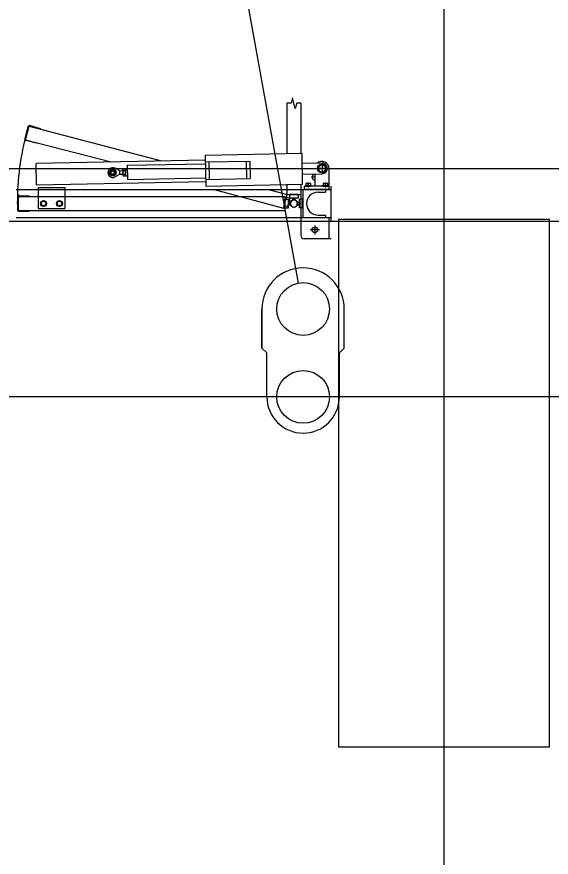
# Model space of a CAD drawing. Extents: x -264222 to -263592, y -1242345 to -1242048.
# Drawn here: x -263870.682 to -263869.163, y -1242089.267 to -1242086.876 of the extents above; entities that cross this region are included whole.
import ezdxf

# ---------------------------------------------------------------- set-up
doc = ezdxf.new("R2010")
doc.units = 0
doc.layers.add('HESCON_OSI_STAVBY_KFA', color=7, linetype='Continuous')
doc.layers.add('KFA_2D_SITUACIA_DSP', color=7, linetype='Continuous')

msp = doc.modelspace()

# ---------------------------------------------------------------- linework, layer by layer
at = {"layer": 'HESCON_OSI_STAVBY_KFA'}
for p, q in [((-263869.4678, -1242083.2372), (-263869.4678, -1242246.7072)), ((-263792.6528, -1242087.9572), (-263911.5228, -1242087.9572))]:
    msp.add_line(p, q, dxfattribs=at)
at = {"layer": 'KFA_2D_SITUACIA_DSP'}
for p, q in [((-263869.8811, -1242087.6334), (-263871.0197, -1242081.332)), ((-263869.898, -1242087.1066), (-263869.902, -1242087.1216)), ((-263869.89, -1242087.1366), (-263869.898, -1242087.1066)), ((-263869.914, -1242087.1216), (-263869.914, -1242087.2657)), ((-263869.902, -1242087.1216), (-263869.914, -1242087.1216)), ((-263869.8859, -1242087.1216), (-263869.89, -1242087.1366)), ((-263869.874, -1242087.1216), (-263869.8859, -1242087.1216)), ((-263869.874, -1242087.1216), (-263869.874, -1242087.265)), ((-263870.6583, -1242087.2232), (-263870.649, -1242087.1884)), ((-263870.6569, -1242087.2256), (-263870.6465, -1242087.187)), ((-263870.6465, -1242087.187), (-263870.2699, -1242087.2858)), ((-263870.6441, -1242087.1856), (-263870.6151, -1242087.1933)), ((-263870.6151, -1242087.1933), (-263870.6156, -1242087.1953)), ((-263870.6569, -1242087.2256), (-263870.4138, -1242087.2887)), ((-263870.6265, -1242087.2358), (-263870.6555, -1242087.2281)), ((-263870.626, -1242087.2339), (-263870.6265, -1242087.2358)), ((-263870.1455, -1242087.2834), (-263870.6264, -1242087.2929)), ((-263869.8708, -1242087.2649), (-263870.1458, -1242087.2704)), ((-263870.1458, -1242087.2704), (-263870.144, -1242087.3573)), ((-263870.1454, -1242087.2889), (-263870.0194, -1242087.2864)), ((-263870.0194, -1242087.2864), (-263870.0184, -1242087.3363)), ((-263869.8691, -1242087.3519), (-263869.8708, -1242087.2649)), ((-263870.6252, -1242087.3539), (-263870.6264, -1242087.2929)), ((-263870.389, -1242087.3137), (-263870.4024, -1242087.3067)), ((-263870.3809, -1242087.3101), (-263870.3801, -1242087.3087)), ((-263870.3809, -1242087.3101), (-263870.3805, -1242087.327)), ((-263870.3801, -1242087.3087), (-263870.3737, -1242087.3086)), ((-263870.3729, -1242087.3099), (-263870.3737, -1242087.3086)), ((-263870.3729, -1242087.3084), (-263870.3679, -1242087.3083)), ((-263870.3729, -1242087.3084), (-263870.3725, -1242087.3284)), ((-263870.3729, -1242087.3099), (-263870.3725, -1242087.3269)), ((-263870.3681, -1242087.2983), (-263870.1453, -1242087.2939)), ((-263870.3681, -1242087.2983), (-263870.3673, -1242087.3383)), ((-263870.1354, -1242087.2887), (-263870.1344, -1242087.3386)), ((-263870.0294, -1242087.2865), (-263870.0284, -1242087.3365)), ((-263869.8143, -1242087.2923), (-263869.8703, -1242087.2934)), ((-263869.7984, -1242087.3073), (-263869.8296, -1242087.3073)), ((-263869.8242, -1242087.3014), (-263869.814, -1242087.2955)), ((-263869.8242, -1242087.3132), (-263869.8242, -1242087.3014)), ((-263869.814, -1242087.2917), (-263869.814, -1242087.3229)), ((-263869.814, -1242087.2955), (-263869.8038, -1242087.3014)), ((-263869.8038, -1242087.3014), (-263869.8038, -1242087.3132)), ((-263869.794, -1242087.3573), (-263869.794, -1242087.3073)), ((-263870.3888, -1242087.3237), (-263870.4019, -1242087.3312)), ((-263870.389, -1242087.3137), (-263870.3808, -1242087.3135)), ((-263870.3888, -1242087.3237), (-263870.389, -1242087.3137)), ((-263870.3888, -1242087.3237), (-263870.3806, -1242087.3235)), ((-263870.3805, -1242087.327), (-263870.3797, -1242087.3283)), ((-263870.38, -1242087.3136), (-263870.3736, -1242087.3135)), ((-263870.3798, -1242087.3234), (-263870.3734, -1242087.3233)), ((-263870.3797, -1242087.3283), (-263870.3733, -1242087.3282)), ((-263870.3725, -1242087.3269), (-263870.3733, -1242087.3282)), ((-263870.3725, -1242087.3284), (-263870.3675, -1242087.3283)), ((-263870.3673, -1242087.3383), (-263870.1445, -1242087.3338)), ((-263869.8697, -1242087.3234), (-263869.8137, -1242087.3223)), ((-263869.834, -1242087.3323), (-263869.8441, -1242087.3323)), ((-263869.8345, -1242087.3227), (-263869.8345, -1242087.3419)), ((-263869.834, -1242087.3573), (-263869.834, -1242087.3227)), ((-263869.814, -1242087.319), (-263869.8242, -1242087.3132)), ((-263869.8038, -1242087.3132), (-263869.814, -1242087.319)), ((-263870.6252, -1242087.3539), (-263870.1443, -1242087.3443)), ((-263870.1444, -1242087.3388), (-263870.0184, -1242087.3363)), ((-263870.144, -1242087.3573), (-263869.8691, -1242087.3519)), ((-263869.914, -1242087.3528), (-263869.914, -1242087.3818)), ((-263869.8745, -1242087.352), (-263869.8745, -1242087.3673)), ((-263869.874, -1242087.352), (-263869.874, -1242087.3818)), ((-263869.8635, -1242087.3673), (-263869.8635, -1242087.3573)), ((-263869.7935, -1242087.3573), (-263869.8635, -1242087.3573)), ((-263869.8614, -1242087.3555), (-263869.8446, -1242087.3555)), ((-263869.8614, -1242087.3555), (-263869.8614, -1242087.3573)), ((-263869.8614, -1242087.3573), (-263869.8446, -1242087.3573)), ((-263869.8462, -1242087.35), (-263869.8598, -1242087.35)), ((-263869.8598, -1242087.35), (-263869.8598, -1242087.3555)), ((-263869.8598, -1242087.3555), (-263869.8462, -1242087.3555)), ((-263869.853, -1242087.3474), (-263869.853, -1242087.3618)), ((-263869.853, -1242087.3555), (-263869.853, -1242087.3509)), ((-263869.8462, -1242087.3555), (-263869.8462, -1242087.35)), ((-263869.8446, -1242087.3555), (-263869.8446, -1242087.3573)), ((-263869.8124, -1242087.3555), (-263869.7956, -1242087.3555)), ((-263869.8124, -1242087.3555), (-263869.8124, -1242087.3573)), ((-263869.8124, -1242087.3573), (-263869.7956, -1242087.3573)), ((-263869.7972, -1242087.35), (-263869.8108, -1242087.35)), ((-263869.8108, -1242087.35), (-263869.8108, -1242087.3555)), ((-263869.8108, -1242087.3555), (-263869.7972, -1242087.3555)), ((-263869.804, -1242087.3474), (-263869.804, -1242087.3618)), ((-263869.804, -1242087.3555), (-263869.804, -1242087.3509)), ((-263869.7972, -1242087.3555), (-263869.7972, -1242087.35)), ((-263869.7956, -1242087.3555), (-263869.7956, -1242087.3573)), ((-263869.7935, -1242087.3673), (-263869.7935, -1242087.3573)), ((-263869.7885, -1242087.4573), (-263869.7885, -1242087.3573)), ((-263870.683, -1242087.3673), (-263869.7885, -1242087.3673)), ((-263870.6762, -1242087.3903), (-263870.6762, -1242087.3813)), ((-263870.6205, -1242087.3613), (-263870.6205, -1242087.3673)), ((-263870.6205, -1242087.3613), (-263870.5455, -1242087.3613)), ((-263870.6205, -1242087.3673), (-263870.6205, -1242087.4213)), ((-263870.5455, -1242087.3613), (-263870.5455, -1242087.3673)), ((-263870.5455, -1242087.3673), (-263870.5455, -1242087.4213)), ((-263870.1205, -1242087.3673), (-263869.9238, -1242087.42)), ((-263869.966, -1242087.3673), (-263869.9134, -1242087.3813)), ((-263869.9238, -1242087.42), (-263869.9134, -1242087.3813)), ((-263869.914, -1242087.3818), (-263869.874, -1242087.3818)), ((-263869.8815, -1242087.3818), (-263869.9065, -1242087.3818)), ((-263869.9065, -1242087.3818), (-263869.9065, -1242087.3918)), ((-263869.8815, -1242087.3818), (-263869.8815, -1242087.3918)), ((-263869.8745, -1242087.3673), (-263869.8745, -1242087.4473)), ((-263869.8685, -1242087.3673), (-263869.8685, -1242087.4473)), ((-263869.7935, -1242087.3673), (-263869.8635, -1242087.3673)), ((-263869.8255, -1242087.3748), (-263869.8045, -1242087.3748)), ((-263869.8045, -1242087.3673), (-263869.8045, -1242087.3748)), ((-263870.68, -1242087.3893), (-263870.68, -1242087.4253)), ((-263870.678, -1242087.3873), (-263869.9195, -1242087.3873)), ((-263870.678, -1242087.3873), (-263870.678, -1242087.4273)), ((-263870.676, -1242087.3853), (-263870.646, -1242087.3853)), ((-263870.6609, -1242087.3843), (-263870.6609, -1242087.3873)), ((-263870.646, -1242087.3853), (-263870.646, -1242087.3873)), ((-263870.6094, -1242087.4005), (-263870.6133, -1242087.4073)), ((-263870.6015, -1242087.4005), (-263870.6094, -1242087.4005)), ((-263870.5976, -1242087.4073), (-263870.6015, -1242087.4005)), ((-263870.5644, -1242087.4005), (-263870.5683, -1242087.4073)), ((-263870.5565, -1242087.4005), (-263870.5644, -1242087.4005)), ((-263870.5526, -1242087.4073), (-263870.5565, -1242087.4005)), ((-263869.9195, -1242087.3873), (-263869.9195, -1242087.4273)), ((-263869.9195, -1242087.3948), (-263869.9095, -1242087.3948)), ((-263869.9195, -1242087.4198), (-263869.9195, -1242087.3948)), ((-263869.9154, -1242087.3886), (-263869.9057, -1242087.3912)), ((-263869.9057, -1242087.3912), (-263869.9122, -1242087.4153)), ((-263869.9095, -1242087.4198), (-263869.9095, -1242087.3948)), ((-263869.9095, -1242087.4063), (-263869.8999, -1242087.3992)), ((-263869.9087, -1242087.4023), (-263869.9092, -1242087.4042)), ((-263869.9092, -1242087.4042), (-263869.9018, -1242087.4135)), ((-263869.8976, -1242087.398), (-263869.9087, -1242087.4023)), ((-263869.8815, -1242087.3918), (-263869.9065, -1242087.3918)), ((-263869.895, -1242087.3918), (-263869.902, -1242087.4013)), ((-263869.893, -1242087.3918), (-263869.895, -1242087.3918)), ((-263869.8859, -1242087.4013), (-263869.893, -1242087.3918)), ((-263869.888, -1242087.3992), (-263869.8785, -1242087.4063)), ((-263869.8685, -1242087.3948), (-263869.8785, -1242087.3948)), ((-263869.8785, -1242087.4198), (-263869.8785, -1242087.3948)), ((-263869.8685, -1242087.4198), (-263869.8685, -1242087.3948)), ((-263870.678, -1242087.4273), (-263869.9195, -1242087.4273)), ((-263870.676, -1242087.4293), (-263870.646, -1242087.4293)), ((-263870.646, -1242087.4273), (-263870.646, -1242087.4293)), ((-263870.6205, -1242087.4213), (-263870.5455, -1242087.4213)), ((-263870.6133, -1242087.4073), (-263870.6094, -1242087.4141)), ((-263870.6094, -1242087.4141), (-263870.6015, -1242087.4141)), ((-263870.6015, -1242087.4141), (-263870.5976, -1242087.4073)), ((-263870.5683, -1242087.4073), (-263870.5644, -1242087.4141)), ((-263870.5644, -1242087.4141), (-263870.5565, -1242087.4141)), ((-263870.5565, -1242087.4141), (-263870.5526, -1242087.4073)), ((-263869.9218, -1242087.4127), (-263869.9122, -1242087.4153)), ((-263869.9195, -1242087.4198), (-263869.9095, -1242087.4198)), ((-263869.9095, -1242087.4083), (-263869.9095, -1242087.4063)), ((-263869.8999, -1242087.4153), (-263869.9095, -1242087.4083)), ((-263869.8785, -1242087.4083), (-263869.888, -1242087.4153)), ((-263869.8785, -1242087.4063), (-263869.8785, -1242087.4083)), ((-263869.8685, -1242087.4198), (-263869.8785, -1242087.4198)), ((-263870.683, -1242087.4473), (-263869.7885, -1242087.4473)), ((-263869.8745, -1242087.4473), (-263869.8745, -1242087.4973)), ((-263869.8255, -1242087.4398), (-263869.8045, -1242087.4398)), ((-263869.8045, -1242087.4398), (-263869.8045, -1242087.4473)), ((-263869.7945, -1242087.4473), (-263869.7945, -1242087.5073)), ((-263869.1677, -1242087.4523), (-263869.7677, -1242087.4523)), ((-263869.7677, -1242087.4523), (-263869.7677, -1242088.9523)), ((-263869.1677, -1242088.9523), (-263869.1677, -1242087.4523)), ((-263894.5809, -1242087.4572), (-263809.3546, -1242087.4572)), ((-263869.8345, -1242087.4693), (-263869.8345, -1242087.4953)), ((-263869.8215, -1242087.4823), (-263869.8475, -1242087.4823)), ((-263869.7885, -1242087.5073), (-263869.8645, -1242087.5073)), ((-263869.9848, -1242087.7072), (-263869.9848, -1242087.8182)), ((-263869.9848, -1242087.8182), (-263869.9848, -1242087.7072)), ((-263869.7508, -1242087.8182), (-263869.7508, -1242087.7072)), ((-263869.9708, -1242087.8322), (-263869.9848, -1242087.8182)), ((-263869.9708, -1242087.9572), (-263869.9708, -1242087.8322)), ((-263869.7648, -1242087.8322), (-263869.7508, -1242087.8182)), ((-263869.7648, -1242087.9572), (-263869.7648, -1242087.8322)), ((-263869.7677, -1242088.9523), (-263869.1677, -1242088.9523))]:
    msp.add_line(p, q, dxfattribs=at)
msp.add_lwpolyline([(-263794.8928, -1242227.3822), (-263808.9678, -1242241.4572), (-263894.9678, -1242241.4572), (-263909.0428, -1242227.3822), (-263909.0428, -1242196.3327), (-263914.1428, -1242196.3327), (-263914.1428, -1242132.4327), (-263909.0428, -1242132.4327), (-263909.0428, -1242101.3822), (-263894.9678, -1242087.3072), (-263808.9678, -1242087.3072), (-263794.8928, -1242101.3822), (-263794.8928, -1242227.3822)], dxfattribs=at)
for centre, radius in [((-263870.4089, -1242087.3191), 0.00952), ((-263869.814, -1242087.3073), 0.0126), ((-263869.814, -1242087.3073), 0.0102), ((-263870.4089, -1242087.3191), 0.00645), ((-263870.4089, -1242087.3191), 0.005), ((-263870.6055, -1242087.4073), 0.0084), ((-263870.6055, -1242087.4073), 0.0068), ((-263870.5605, -1242087.4073), 0.0084), ((-263870.5605, -1242087.4073), 0.0068), ((-263869.8345, -1242087.4823), 0.008), ((-263869.8678, -1242087.7072), 0.075), ((-263869.8678, -1242087.9572), 0.075)]:
    msp.add_circle(centre, radius, dxfattribs=at)
for centre, radius, start, end in [((-263870.6451, -1242087.1894), 0.004, 75, 165), ((-263869.894, -1242087.4073), 0.7862, 165, 180), ((-263870.6544, -1242087.2242), 0.004, 165, 255), ((-263870.4089, -1242087.3191), 0.014, 62.4029, 299.8771), ((-263870.3765, -1242087.3111), 0.00432, 146.5466, 215.7334), ((-263870.3772, -1242087.3111), 0.00432, 326.5466, 35.7334), ((-263869.814, -1242087.3073), 0.02, 0, 132.5496), ((-263869.814, -1242087.3073), 0.015, 271.14, 91.14), ((-263870.3646, -1242087.3182), 0.0161, 163.4401, 198.8399), ((-263870.3762, -1242087.3258), 0.00432, 146.5466, 215.7334), ((-263870.38, -1242087.3136), 0.0001, 271.14, 340.3268), ((-263870.3736, -1242087.3135), 0.0001, 201.9532, 271.14), ((-263870.3888, -1242087.3187), 0.0161, 343.4401, 18.8399), ((-263870.3769, -1242087.3258), 0.00432, 326.5466, 35.7334), ((-263869.8345, -1242087.3323), 0.008, 86.4167, 273.5833), ((-263869.8564, -1242087.3568), 0.0068, 60, 120), ((-263869.8496, -1242087.3568), 0.0068, 60, 120), ((-263869.8074, -1242087.3568), 0.0068, 60, 120), ((-263869.8006, -1242087.3568), 0.0068, 60, 120), ((-263869.8255, -1242087.4073), 0.0325, 90, 270), ((-263870.676, -1242087.3893), 0.004, 90, 180), ((-263869.894, -1242087.4073), 0.01, 53.6139, 306.3861), ((-263869.894, -1242087.4073), 0.01, 143.6139, 36.3861), ((-263869.894, -1242087.4073), 0.01, 218.6139, 111.3861), ((-263869.894, -1242087.4073), 0.01, 233.6139, 126.3861), ((-263870.676, -1242087.4253), 0.004, 180, 270), ((-263869.8645, -1242087.4973), 0.01, 180, 270), ((-263869.8678, -1242087.7072), 0.117, 0, 180), ((-263869.8678, -1242087.9572), 0.103, 180, 0)]:
    msp.add_arc(centre, radius, start, end, dxfattribs=at)

doc.saveas('drawing.dxf')
